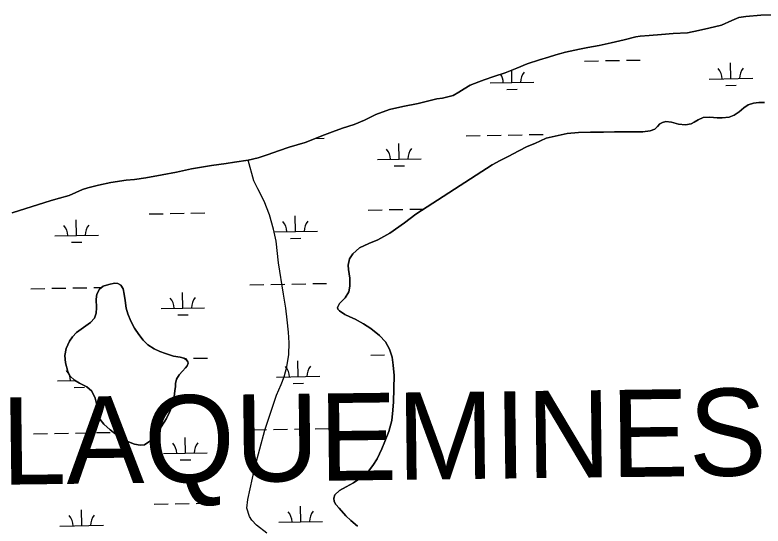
# Model space of a CAD drawing. Extents: x 3914892 to 3953151, y 242587 to 268572.
# Drawn here: x 3946155 to 3947870, y 258049 to 259221 of the extents above; entities that cross this region are included whole.
import ezdxf

# ---------------------------------------------------------------- set-up
doc = ezdxf.new("R2010")
doc.units = 0
for name, color, linetype in [('V-TOPO-GNAM-IDEN', 7, 'Continuous'), ('V-TOPO-SHOR', 7, 'Continuous'), ('V-WETL-SWMP', 7, 'Continuous')]:
    doc.layers.add(name, color=color, linetype=linetype)

msp = doc.modelspace()

# ---------------------------------------------------------------- linework, layer by layer
at = {"layer": 'V-TOPO-SHOR'}
for points in [[(3947894.4, 259221.2), (3947864.7, 259220.4), (3947830.5, 259217.6), (3947814.2, 259215), (3947798.1, 259208.3), (3947774.4, 259197.7), (3947745.2, 259191), (3947722.1, 259185.3), (3947696.8, 259180.3), (3947663.5, 259178.3), (3947636.9, 259176.6), (3947609, 259174.3), (3947587.9, 259172.4), (3947578.4, 259170.9), (3947551.4, 259164.1), (3947522, 259157.1), (3947494.5, 259151.2), (3947468.3, 259146.3), (3947449.1, 259142.7), (3947417.3, 259136.2), (3947394.5, 259129.5), (3947377.8, 259124.1), (3947357.2, 259118.5), (3947329.5, 259108.8), (3947305.3, 259099.1), (3947278.6, 259088.4), (3947252.5, 259080.2), (3947230.7, 259072.8), (3947218, 259068.2), (3947198.7, 259060.2), (3947184.5, 259051.9), (3947172.7, 259044.5), (3947159.4, 259036.3), (3947135, 259030.4), (3947122.4, 259029.1), (3947079.4, 259018.2), (3947044.3, 259011.6), (3947013.3, 259004.1), (3946982.1, 258992.7), (3946956, 258979.6), (3946932.9, 258970.3), (3946906, 258961.3), (3946882.7, 258953.4), (3946864.9, 258946.4), (3946820.1, 258928.8), (3946783.5, 258918.2), (3946758.9, 258909.8), (3946735.2, 258901.3), (3946712.3, 258893.7), (3946690.1, 258888.4), (3946658.2, 258883.7), (3946639, 258880.8), (3946605.6, 258876.3), (3946560, 258868.2), (3946525.4, 258860.8), (3946492.4, 258854.8), (3946455, 258848.1), (3946429.4, 258844.1), (3946409.8, 258842.1), (3946375, 258836.8), (3946346.4, 258830.7), (3946322.1, 258824.8), (3946310.1, 258821), (3946294.8, 258814.1), (3946279.7, 258807.4), (3946257.3, 258800.8), (3946238.4, 258796), (3946148.5, 258767.8)], [(3947329.5, 258919.5), (3947346.9, 258926.8), (3947373, 258939), (3947420.5, 258949.2), (3947446.9, 258951.6), (3947474.4, 258952.2), (3947504.3, 258952.2), (3947529.6, 258953), (3947549.5, 258953.5), (3947594.1, 258953.4), (3947610.9, 258955.6), (3947621.5, 258959.2), (3947628, 258965.3), (3947633.4, 258971.2), (3947639.1, 258974.9), (3947646.7, 258976.9), (3947660.2, 258975.5), (3947676.3, 258970.9), (3947692, 258969.1), (3947704.6, 258971.7), (3947712, 258975.6), (3947720.8, 258981), (3947732.3, 258986), (3947748, 258987.2), (3947764.9, 258985.5), (3947775.9, 258985), (3947792, 258986.9), (3947803.5, 258991.3), (3947815.1, 258998.9), (3947825.6, 259008.5), (3947835.3, 259014.8), (3947847.9, 259019), (3947860.3, 259020.2), (3947873.4, 259020.4)], [(3946940.2, 258049.4), (3946924.8, 258062.1), (3946913.5, 258072.7), (3946898.2, 258090.8), (3946890.9, 258098.9), (3946887.1, 258106.1), (3946886, 258113.7), (3946888.7, 258121.1), (3946899.4, 258131.1), (3946914, 258139.4), (3946931.1, 258148.5), (3946947.8, 258159.6), (3946962.9, 258172.1), (3946975.7, 258188.3), (3946985.5, 258203.7), (3946995.8, 258226.2), (3947003.2, 258243.1), (3947012.2, 258266.4), (3947018.7, 258291.2), (3947021.4, 258314.9), (3947022.7, 258334.2), (3947024, 258394.5), (3947022.4, 258418.3), (3947019.9, 258436.4), (3947013.4, 258455.3), (3947004.1, 258471.5), (3946990.9, 258486.5), (3946970.8, 258502.1), (3946954.3, 258513.3), (3946934.7, 258523.8), (3946923, 258528.9), (3946911.6, 258534.1), (3946898.7, 258542.8), (3946895.4, 258546.5), (3946894.7, 258550.7), (3946899.2, 258560), (3946911.7, 258572.9), (3946920.3, 258586.3), (3946923.1, 258599.4), (3946923, 258617.8), (3946919.9, 258637.9), (3946919.2, 258647.9), (3946922, 258662.2), (3946929.4, 258673.7), (3946944.9, 258687.4), (3946966.6, 258697.4), (3946987, 258705.9), (3947014.7, 258721), (3947048.2, 258744.4), (3947074, 258764.1), (3947162.5, 258821.6), (3947249.2, 258877.9), (3947267.2, 258887.8), (3947285.9, 258897), (3947310.2, 258909.6), (3947329.5, 258919.5)], [(3946779.2, 258522.4), (3946776, 258548.7), (3946770.6, 258581), (3946759.2, 258653), (3946753.8, 258702.4), (3946747.8, 258730.4), (3946738.6, 258762.7), (3946726.3, 258793.9), (3946711.8, 258822.4), (3946702.4, 258840.8), (3946690.1, 258888.4)], [(3946502.6, 258295.7), (3946484.9, 258268.4), (3946470.8, 258250.7), (3946462.1, 258242.8), (3946452.3, 258236), (3946442, 258234.5), (3946428.9, 258237.4), (3946407.8, 258245.6), (3946389.9, 258256.9), (3946373.2, 258270.2), (3946359.2, 258282.7), (3946350.8, 258293.6), (3946347.8, 258299), (3946344.5, 258314.2), (3946342.3, 258330.1), (3946339.4, 258342.7), (3946331.4, 258358.5), (3946319.9, 258368.3), (3946303.5, 258376.8), (3946291.7, 258383.6), (3946282, 258393), (3946276.4, 258403.8), (3946271, 258423.6), (3946269.6, 258440.5), (3946272.7, 258456.3), (3946280.2, 258473.2), (3946287.4, 258483.6), (3946296.6, 258493.5), (3946312.4, 258504.8), (3946328.2, 258516.3), (3946337.2, 258526.2), (3946341.3, 258537.2), (3946341.9, 258549.4), (3946341.4, 258569.9), (3946342.8, 258581.4), (3946348.7, 258592.9), (3946357.7, 258599.3), (3946370.5, 258603.6), (3946383.5, 258606.3), (3946390.7, 258605.6), (3946397.6, 258601.8), (3946403.4, 258593.2), (3946405.9, 258581.3), (3946407.8, 258566.2), (3946410.4, 258549.1), (3946413.6, 258535.7), (3946420.6, 258518.9), (3946429, 258503.3), (3946439.2, 258488.6), (3946449.3, 258475.7), (3946459.8, 258465.2), (3946474.5, 258455.5), (3946487.3, 258449.4), (3946500, 258445.1), (3946518.9, 258439), (3946533.6, 258436.7), (3946542, 258434.3), (3946548.1, 258430.3), (3946551.1, 258426.1), (3946551.9, 258422.8), (3946550, 258417.1), (3946546.2, 258412), (3946539.1, 258404.9), (3946531.6, 258396.4), (3946525.2, 258386.2), (3946523.4, 258376.6), (3946523.1, 258369), (3946521.9, 258359.1), (3946520.3, 258345.8), (3946517.8, 258333.3), (3946514.1, 258321.4), (3946510, 258311.8), (3946502.6, 258295.7)], [(3946732.4, 258033.3), (3946709.1, 258051.8), (3946698.3, 258062.7), (3946693, 258071.7), (3946686.8, 258090.2), (3946688.9, 258110.6), (3946705.2, 258183.6), (3946728, 258269), (3946754.9, 258349.4), (3946765, 258373.9), (3946772.1, 258391.4), (3946778, 258414.4), (3946782.8, 258442.6), (3946783.7, 258469.5), (3946782.2, 258494), (3946779.2, 258522.4)]]:
    msp.add_lwpolyline(points, dxfattribs=at)
at = {"layer": 'V-WETL-SWMP'}
for p, q in [((3947830.5, 259217.6), (3947864.7, 259220.4)), ((3947864.7, 259220.4), (3947894.4, 259221.2)), ((3947774.4, 259197.7), (3947798.1, 259208.3)), ((3947798.1, 259208.3), (3947814.2, 259215)), ((3947814.2, 259215), (3947830.5, 259217.6)), ((3947722.1, 259185.3), (3947745.2, 259191)), ((3947745.2, 259191), (3947774.4, 259197.7)), ((3947551.4, 259164.1), (3947578.4, 259170.9)), ((3947578.4, 259170.9), (3947587.9, 259172.4)), ((3947587.9, 259172.4), (3947609, 259174.3)), ((3947609, 259174.3), (3947636.9, 259176.6)), ((3947636.9, 259176.6), (3947663.5, 259178.3)), ((3947663.5, 259178.3), (3947696.8, 259180.3)), ((3947696.8, 259180.3), (3947722.1, 259185.3)), ((3947494.5, 259151.2), (3947522, 259157.1)), ((3947522, 259157.1), (3947551.4, 259164.1)), ((3947394.5, 259129.5), (3947417.3, 259136.2)), ((3947417.3, 259136.2), (3947449.1, 259142.7)), ((3947449.1, 259142.7), (3947468.3, 259146.3)), ((3947468.3, 259146.3), (3947494.5, 259151.2)), ((3947329.5, 259108.8), (3947357.2, 259118.5)), ((3947357.2, 259118.5), (3947377.8, 259124.1)), ((3947377.8, 259124.1), (3947394.5, 259129.5)), ((3947556.4, 259117.3), (3947588.4, 259117.9)), ((3947305.3, 259099.1), (3947329.5, 259108.8)), ((3947460.4, 259115.6), (3947492.4, 259116.2)), ((3947508.4, 259116.5), (3947540.4, 259117)), ((3947796, 259075.2), (3947795.4, 259111.2)), ((3947252.5, 259080.2), (3947278.6, 259088.4)), ((3947278.6, 259088.4), (3947305.3, 259099.1)), ((3947294.2, 259066.2), (3947293.7, 259094.4)), ((3947198.7, 259060.2), (3947218, 259068.2)), ((3947218, 259068.2), (3947230.7, 259072.8)), ((3947230.7, 259072.8), (3947252.5, 259080.2)), ((3947244.2, 259065.3), (3947344.2, 259067.1)), ((3947746.1, 259074.3), (3947846, 259076.1)), ((3947172.7, 259044.5), (3947184.5, 259051.9)), ((3947184.5, 259051.9), (3947198.7, 259060.2)), ((3947282.5, 259050.5), (3947306.5, 259051)), ((3947784.3, 259059.5), (3947808.3, 259060)), ((3947135, 259030.4), (3947159.4, 259036.3)), ((3947159.4, 259036.3), (3947172.7, 259044.5)), ((3947044.3, 259011.6), (3947079.4, 259018.2)), ((3947079.4, 259018.2), (3947122.4, 259029.1)), ((3947122.4, 259029.1), (3947135, 259030.4)), ((3947835.3, 259014.8), (3947825.6, 259008.5)), ((3947847.9, 259019), (3947835.3, 259014.8)), ((3947860.3, 259020.2), (3947847.9, 259019)), ((3947873.4, 259020.4), (3947860.3, 259020.2)), ((3946982.1, 258992.7), (3947013.3, 259004.1)), ((3947013.3, 259004.1), (3947044.3, 259011.6)), ((3947815.1, 258998.9), (3947803.5, 258991.3)), ((3947825.6, 259008.5), (3947815.1, 258998.9)), ((3946956, 258979.6), (3946982.1, 258992.7)), ((3947720.8, 258981), (3947712, 258975.6)), ((3947732.3, 258986), (3947720.8, 258981)), ((3947748, 258987.2), (3947732.3, 258986)), ((3947764.9, 258985.5), (3947748, 258987.2)), ((3947775.9, 258985), (3947764.9, 258985.5)), ((3947792, 258986.9), (3947775.9, 258985)), ((3947803.5, 258991.3), (3947792, 258986.9)), ((3946906, 258961.3), (3946932.9, 258970.3)), ((3946932.9, 258970.3), (3946956, 258979.6)), ((3947628, 258965.3), (3947621.5, 258959.2)), ((3947633.4, 258971.2), (3947628, 258965.3)), ((3947639.1, 258974.9), (3947633.4, 258971.2)), ((3947646.7, 258976.9), (3947639.1, 258974.9)), ((3947660.2, 258975.5), (3947646.7, 258976.9)), ((3947676.3, 258970.9), (3947660.2, 258975.5)), ((3947692, 258969.1), (3947676.3, 258970.9)), ((3947704.6, 258971.7), (3947692, 258969.1)), ((3947712, 258975.6), (3947704.6, 258971.7)), ((3946820.1, 258928.8), (3946864.9, 258946.4)), ((3946864.9, 258946.4), (3946882.7, 258953.4)), ((3946882.7, 258953.4), (3946906, 258961.3)), ((3947285.5, 258945.9), (3947317.5, 258946.5)), ((3947333.5, 258946.8), (3947365.5, 258947.4)), ((3947420.5, 258949.2), (3947373, 258939)), ((3947446.9, 258951.6), (3947420.5, 258949.2)), ((3947474.4, 258952.2), (3947446.9, 258951.6)), ((3947504.3, 258952.2), (3947474.4, 258952.2)), ((3947529.6, 258953), (3947504.3, 258952.2)), ((3947549.5, 258953.5), (3947529.6, 258953)), ((3947594.1, 258953.4), (3947549.5, 258953.5)), ((3947610.9, 258955.6), (3947594.1, 258953.4)), ((3947621.5, 258959.2), (3947610.9, 258955.6)), ((3946843.6, 258938), (3946863.7, 258938.4)), ((3947189.5, 258944.2), (3947221.5, 258944.8)), ((3947237.5, 258945.1), (3947269.5, 258945.7)), ((3947373, 258939), (3947346.9, 258926.8)), ((3946758.9, 258909.8), (3946783.5, 258918.2)), ((3946783.5, 258918.2), (3946820.1, 258928.8)), ((3947035.9, 258890.7), (3947035.2, 258926.7)), ((3947329.5, 258919.5), (3947310.2, 258909.6)), ((3947346.9, 258926.8), (3947329.5, 258919.5)), ((3946712.3, 258893.7), (3946735.2, 258901.3)), ((3946735.2, 258901.3), (3946758.9, 258909.8)), ((3947285.9, 258897), (3947267.2, 258887.8)), ((3947310.2, 258909.6), (3947285.9, 258897)), ((3946605.6, 258876.3), (3946639, 258880.8)), ((3946639, 258880.8), (3946658.2, 258883.7)), ((3946658.2, 258883.7), (3946690.1, 258888.4)), ((3946690.1, 258888.4), (3946712.3, 258893.7)), ((3946985.9, 258889.8), (3947085.9, 258891.6)), ((3947249.2, 258877.9), (3947162.5, 258821.6)), ((3947267.2, 258887.8), (3947249.2, 258877.9)), ((3946492.4, 258854.8), (3946525.4, 258860.8)), ((3946525.4, 258860.8), (3946560, 258868.2)), ((3946560, 258868.2), (3946605.6, 258876.3)), ((3947024.2, 258875.1), (3947048.2, 258875.5)), ((3946409.8, 258842.1), (3946429.4, 258844.1)), ((3946429.4, 258844.1), (3946455, 258848.1)), ((3946455, 258848.1), (3946492.4, 258854.8)), ((3946322.1, 258824.8), (3946346.4, 258830.7)), ((3946346.4, 258830.7), (3946375, 258836.8)), ((3946375, 258836.8), (3946409.8, 258842.1)), ((3946279.7, 258807.4), (3946294.8, 258814.1)), ((3946294.8, 258814.1), (3946310.1, 258821)), ((3946310.1, 258821), (3946322.1, 258824.8)), ((3947162.5, 258821.6), (3947074, 258764.1)), ((3946148.5, 258767.8), (3946238.4, 258796)), ((3946238.4, 258796), (3946257.3, 258800.8)), ((3946257.3, 258800.8), (3946279.7, 258807.4)), ((3947012.5, 258774.9), (3947044.5, 258775.4)), ((3947060.5, 258775.7), (3947092.5, 258776.3)), ((3946462.7, 258765), (3946494.7, 258765.6)), ((3946510.7, 258765.9), (3946542.7, 258766.5)), ((3946558.7, 258766.7), (3946590.7, 258767.3)), ((3946798.3, 258724.6), (3946797.7, 258760.6)), ((3946964.5, 258774), (3946996.5, 258774.6)), ((3947074, 258764.1), (3947048.2, 258744.4)), ((3946296.5, 258715.6), (3946295.9, 258751.6)), ((3947048.2, 258744.4), (3947014.7, 258721)), ((3946748.3, 258723.7), (3946848.3, 258725.5)), ((3946246.5, 258714.7), (3946346.5, 258716.5)), ((3946786.6, 258708.9), (3946810.6, 258709.4)), ((3947014.7, 258721), (3946987, 258705.9)), ((3946284.8, 258700), (3946308.8, 258700.4)), ((3946966.6, 258697.4), (3946944.9, 258687.4)), ((3946987, 258705.9), (3946966.6, 258697.4)), ((3946929.4, 258673.7), (3946922, 258662.2)), ((3946944.9, 258687.4), (3946929.4, 258673.7)), ((3946922, 258662.2), (3946919.2, 258647.9)), ((3946919.2, 258647.9), (3946919.9, 258637.9)), ((3946919.9, 258637.9), (3946923, 258617.8)), ((3946370.5, 258603.6), (3946357.7, 258599.3)), ((3946383.5, 258606.3), (3946370.5, 258603.6)), ((3946390.7, 258605.6), (3946383.5, 258606.3)), ((3946397.6, 258601.8), (3946390.7, 258605.6)), ((3946693.7, 258602.6), (3946725.7, 258603.2)), ((3946741.7, 258603.5), (3946773.6, 258604.1)), ((3946789.6, 258604.3), (3946821.6, 258604.9)), ((3946837.6, 258605.2), (3946869.6, 258605.8)), ((3946923, 258617.8), (3946923.1, 258599.4)), ((3946191.8, 258593.6), (3946223.8, 258594.2)), ((3946239.8, 258594.5), (3946271.8, 258595.1)), ((3946287.8, 258595.4), (3946319.8, 258595.9)), ((3946335.8, 258596.2), (3946353.8, 258596.5)), ((3946348.7, 258592.9), (3946342.8, 258581.4)), ((3946357.7, 258599.3), (3946348.7, 258592.9)), ((3946403.4, 258593.2), (3946397.6, 258601.8)), ((3946405.9, 258581.3), (3946403.4, 258593.2)), ((3946920.3, 258586.3), (3946911.7, 258572.9)), ((3946923.1, 258599.4), (3946920.3, 258586.3)), ((3946342.8, 258581.4), (3946341.4, 258569.9)), ((3946341.4, 258569.9), (3946341.9, 258549.4)), ((3946407.8, 258566.2), (3946405.9, 258581.3)), ((3946540, 258549.1), (3946539.4, 258585.1)), ((3946911.7, 258572.9), (3946899.2, 258560)), ((3946410.4, 258549.1), (3946407.8, 258566.2)), ((3946899.2, 258560), (3946894.7, 258550.7)), ((3946341.3, 258537.2), (3946337.2, 258526.2)), ((3946341.9, 258549.4), (3946341.3, 258537.2)), ((3946413.6, 258535.7), (3946410.4, 258549.1)), ((3946420.6, 258518.9), (3946413.6, 258535.7)), ((3946490, 258548.2), (3946590, 258550)), ((3946894.7, 258550.7), (3946895.4, 258546.5)), ((3946895.4, 258546.5), (3946898.7, 258542.8)), ((3946898.7, 258542.8), (3946911.6, 258534.1)), ((3946337.2, 258526.2), (3946328.2, 258516.3)), ((3946429, 258503.2), (3946420.6, 258518.9)), ((3946528.3, 258533.5), (3946552.3, 258533.9)), ((3946911.6, 258534.1), (3946923, 258528.9)), ((3946923, 258528.9), (3946934.7, 258523.8)), ((3946934.7, 258523.8), (3946954.3, 258513.3)), ((3946312.4, 258504.8), (3946296.6, 258493.5)), ((3946328.2, 258516.3), (3946312.4, 258504.8)), ((3946439.2, 258488.6), (3946429, 258503.2)), ((3946954.3, 258513.3), (3946970.8, 258502.1)), ((3946970.8, 258502.1), (3946990.9, 258486.5)), ((3946287.4, 258483.6), (3946280.2, 258473.2)), ((3946296.6, 258493.5), (3946287.4, 258483.6)), ((3946449.3, 258475.7), (3946439.2, 258488.6)), ((3946990.9, 258486.5), (3947004.1, 258471.5)), ((3946280.2, 258473.2), (3946272.7, 258456.3)), ((3946459.8, 258465.2), (3946449.3, 258475.7)), ((3947004.1, 258471.5), (3947013.4, 258455.3)), ((3946272.7, 258456.3), (3946269.6, 258440.5)), ((3946474.5, 258455.5), (3946459.8, 258465.2)), ((3946487.3, 258449.4), (3946474.5, 258455.5)), ((3946500, 258445.1), (3946487.3, 258449.4)), ((3947013.4, 258455.3), (3947019.9, 258436.4)), ((3946269.6, 258440.5), (3946271, 258423.6)), ((3946518.9, 258439), (3946500, 258445.1)), ((3946533.6, 258436.7), (3946518.9, 258439)), ((3946542, 258434.3), (3946533.6, 258436.7)), ((3946548.1, 258430.3), (3946542, 258434.3)), ((3946542.8, 258433.7), (3946548.7, 258433.8)), ((3946564.7, 258434.1), (3946596.6, 258434.7)), ((3946970.5, 258441.4), (3947002.5, 258441.9)), ((3947019.9, 258436.4), (3947022.4, 258418.3)), ((3946271, 258423.6), (3946276.4, 258403.8)), ((3946546.2, 258412), (3946550, 258417.1)), ((3946551.1, 258426.1), (3946548.1, 258430.3)), ((3946550, 258417.1), (3946551.9, 258422.8)), ((3946551.9, 258422.8), (3946551.1, 258426.1)), ((3946804.3, 258392), (3946803.6, 258428)), ((3947022.4, 258418.3), (3947024, 258394.5)), ((3946276.4, 258403.8), (3946282, 258393)), ((3946531.6, 258396.4), (3946539.1, 258404.9)), ((3946539.1, 258404.9), (3946546.2, 258412)), ((3946252.5, 258382.1), (3946293.1, 258382.8)), ((3946282, 258393), (3946291.7, 258383.6)), ((3946291.7, 258383.6), (3946303.5, 258376.8)), ((3946523.4, 258376.6), (3946525.2, 258386.2)), ((3946525.2, 258386.2), (3946531.6, 258396.4)), ((3946754.3, 258391.1), (3946854.3, 258392.9)), ((3947024, 258394.5), (3947022.7, 258334.2)), ((3946290.7, 258367.3), (3946314.7, 258367.8)), ((3946303.5, 258376.8), (3946319.9, 258368.3)), ((3946319.9, 258368.3), (3946331.4, 258358.5)), ((3946521.9, 258359.1), (3946523.1, 258369)), ((3946523.1, 258369), (3946523.4, 258376.6)), ((3946792.6, 258376.3), (3946816.6, 258376.8)), ((3946331.4, 258358.5), (3946339.4, 258342.7)), ((3946520.3, 258345.8), (3946521.9, 258359.1)), ((3946339.4, 258342.7), (3946342.3, 258330.1)), ((3946342.3, 258330.1), (3946344.5, 258314.2)), ((3946514.1, 258321.4), (3946517.8, 258333.3)), ((3946517.8, 258333.3), (3946520.3, 258345.8)), ((3947022.7, 258334.2), (3947021.4, 258314.9)), ((3946344.5, 258314.2), (3946347.8, 258299)), ((3946502.6, 258295.7), (3946510, 258311.8)), ((3946510, 258311.8), (3946514.1, 258321.4)), ((3947021.4, 258314.9), (3947018.7, 258291.2)), ((3946347.8, 258299), (3946350.8, 258293.6)), ((3946484.9, 258268.4), (3946502.6, 258295.7)), ((3946350.8, 258293.6), (3946359.2, 258282.7)), ((3946359.2, 258282.7), (3946373.2, 258270.2)), ((3947018.7, 258291.2), (3947012.2, 258266.4)), ((3946197.8, 258261), (3946229.8, 258261.6)), ((3946245.8, 258261.9), (3946277.8, 258262.5)), ((3946293.8, 258262.7), (3946325.8, 258263.3)), ((3946341.8, 258263.6), (3946373.8, 258264.2)), ((3946373.2, 258270.2), (3946389.9, 258256.8)), ((3946470.8, 258250.7), (3946484.9, 258268.4)), ((3946699.6, 258270), (3946731.6, 258270.6)), ((3946747.6, 258270.9), (3946779.6, 258271.4)), ((3946795.6, 258271.7), (3946827.6, 258272.3)), ((3946843.6, 258272.6), (3946875.6, 258273.2)), ((3947012.2, 258266.4), (3947003.2, 258243.1)), ((3946389.9, 258256.8), (3946407.8, 258245.6)), ((3946407.8, 258245.6), (3946428.9, 258237.4)), ((3946462.1, 258242.8), (3946470.8, 258250.7)), ((3946546, 258216.5), (3946545.3, 258252.5)), ((3947003.2, 258243.1), (3946995.8, 258226.2)), ((3946428.9, 258237.4), (3946442, 258234.5)), ((3946442, 258234.5), (3946452.3, 258236)), ((3946452.3, 258236), (3946462.1, 258242.8)), ((3946995.8, 258226.2), (3946985.5, 258203.7)), ((3946496, 258215.6), (3946595.9, 258217.4)), ((3946534.2, 258200.9), (3946558.2, 258201.3)), ((3946985.5, 258203.7), (3946975.7, 258188.3)), ((3946975.7, 258188.3), (3946962.9, 258172.1)), ((3946947.8, 258159.6), (3946931.1, 258148.5)), ((3946962.9, 258172.1), (3946947.8, 258159.6)), ((3946931.1, 258148.5), (3946914, 258139.4)), ((3946899.4, 258131.1), (3946888.7, 258121.1)), ((3946914, 258139.4), (3946899.4, 258131.1)), ((3946888.7, 258121.1), (3946886, 258113.7)), ((3946886, 258113.7), (3946887.1, 258106.1)), ((3946887.1, 258106.1), (3946890.9, 258098.9)), ((3946474.6, 258099.8), (3946506.6, 258100.3)), ((3946522.6, 258100.6), (3946554.6, 258101.2)), ((3946570.6, 258101.5), (3946602.6, 258102.1)), ((3946810.2, 258059.3), (3946809.6, 258095.3)), ((3946890.9, 258098.9), (3946898.2, 258090.8)), ((3946898.2, 258090.8), (3946913.5, 258072.7)), ((3946308.4, 258050.4), (3946307.8, 258086.4)), ((3946913.5, 258072.7), (3946924.8, 258062.1)), ((3946760.2, 258058.4), (3946860.2, 258060.2)), ((3946924.8, 258062.1), (3946940.2, 258049.4)), ((3946258.4, 258049.5), (3946358.4, 258051.3))]:
    msp.add_line(p, q, dxfattribs=at)
for centre, start, end in [((3947239, 259065.7), 0.2532, 33.575), ((3947349.4, 259067.7), 140.2532, 181.7968), ((3947740.8, 259074.7), 0.2532, 41.7968), ((3947851.3, 259076.6), 140.2532, 181.7968), ((3946980.6, 258890.2), 0.2532, 41.7968), ((3947091.1, 258892.2), 140.2532, 181.7968), ((3946743.1, 258724.1), 0.2532, 41.7968), ((3946853.6, 258726.1), 140.2532, 181.7968), ((3946241.3, 258715.1), 0.2532, 41.7968), ((3946351.7, 258717.1), 140.2532, 181.7968), ((3946484.8, 258548.6), 0.2532, 41.7968), ((3946595.2, 258550.6), 140.2532, 181.7968), ((3946749, 258391.5), 0.2532, 41.7968), ((3946859.5, 258393.4), 140.2532, 181.7968), ((3946247.2, 258382.5), 0.2532, 41.7968), ((3946490.7, 258216), 0.2532, 41.7968), ((3946601.2, 258218), 140.2532, 181.7968), ((3946253.2, 258049.9), 0.2532, 41.7968), ((3946363.6, 258051.8), 140.2532, 181.7968), ((3946755, 258058.8), 0.2532, 41.7968), ((3946865.5, 258060.8), 140.2532, 181.7968)]:
    msp.add_arc(centre, 35.2, start, end, dxfattribs=at)

# ---------------------------------------------------------------- texts
at = {"layer": 'V-TOPO-GNAM-IDEN'}
msp.add_text('PLAQUEMINES', height=200, rotation=0.7033, dxfattribs=at).set_placement((3945946.7, 258142))

doc.saveas('drawing.dxf')
